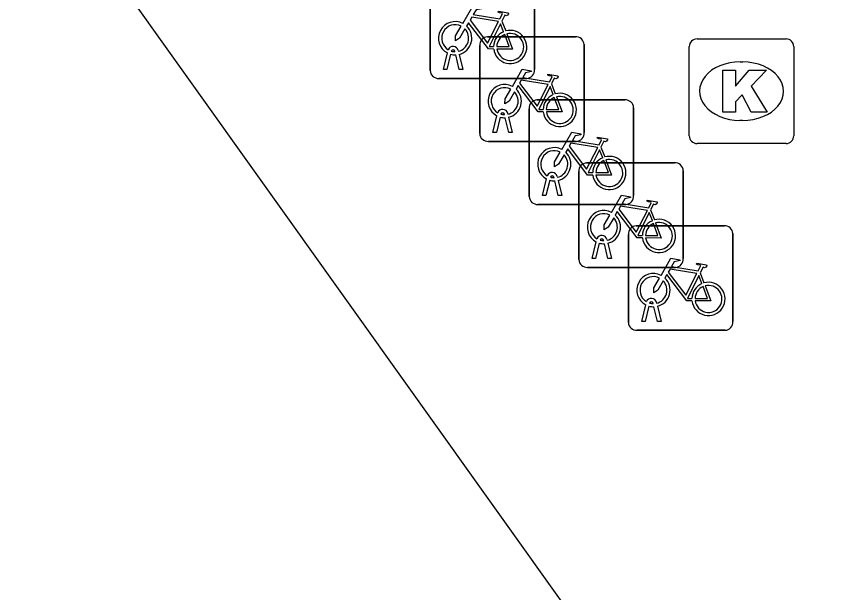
# Model space of a CAD drawing. Extents: x 161087 to 161922, y 382574 to 383873.
# Drawn here: x 161489.85 to 161497.65, y 383504.96 to 383510.47 of the extents above; entities that cross this region are included whole.
import ezdxf

# ---------------------------------------------------------------- set-up
doc = ezdxf.new("R2010")
doc.units = 0
for name, color, linetype in [('IMGEO_Fietsenrek', 7, 'Continuous'), ('IMGEO_Kolk', 7, 'Continuous'), ('IMGEO_Pand', 7, 'Continuous')]:
    doc.layers.add(name, color=color, linetype=linetype)

msp = doc.modelspace()

# ---------------------------------------------------------------- linework, layer by layer
at = {"layer": 'IMGEO_Fietsenrek'}
for p, q in [((161493.8085, 383509.9519), (161493.8085, 383510.7928)), ((161493.8085, 383510.7928), (161493.8085, 383509.9519)), ((161494.8075, 383510.8021), (161494.8075, 383509.9612)), ((161494.8075, 383509.9612), (161494.8075, 383510.8021)), ((161494.4952, 383510.4262), (161494.5315, 383510.331)), ((161494.3569, 383510.2745), (161495.1978, 383510.2745)), ((161495.1978, 383510.2745), (161494.3569, 383510.2745)), ((161494.2825, 383509.3499), (161494.2825, 383510.1908)), ((161494.2825, 383510.1908), (161494.2825, 383509.3499)), ((161495.2815, 383510.2001), (161495.2815, 383509.3592)), ((161495.2815, 383509.3592), (161495.2815, 383510.2001)), ((161493.9355, 383509.9613), (161493.9738, 383510.1213)), ((161494.0042, 383510.1091), (161493.9689, 383509.9613)), ((161494.0459, 383510.1329), (161494.0449, 383510.1372)), ((161494.087, 383509.9613), (161494.0531, 383510.103)), ((161494.0766, 383510.1444), (161494.0784, 383510.1365)), ((161494.0854, 383510.1073), (161494.1204, 383509.9613)), ((161493.9689, 383509.9613), (161493.9355, 383509.9613)), ((161494.1204, 383509.9613), (161494.087, 383509.9613)), ((161494.7331, 383509.8775), (161493.8922, 383509.8775)), ((161493.8922, 383509.8775), (161494.7331, 383509.8775)), ((161494.9692, 383509.8242), (161495.0055, 383509.729)), ((161494.8309, 383509.6715), (161495.6718, 383509.6715)), ((161495.6718, 383509.6715), (161494.8309, 383509.6715)), ((161494.5506, 383509.5424), (161494.5524, 383509.5345)), ((161494.7565, 383508.7469), (161494.7565, 383509.5878)), ((161494.7565, 383509.5878), (161494.7565, 383508.7469)), ((161495.7555, 383509.5971), (161495.7555, 383508.7562)), ((161495.7555, 383508.7562), (161495.7555, 383509.5971)), ((161494.4095, 383509.3593), (161494.4478, 383509.5193)), ((161494.4782, 383509.5071), (161494.4429, 383509.3593)), ((161494.5199, 383509.5309), (161494.5189, 383509.5352)), ((161494.561, 383509.3593), (161494.5271, 383509.501)), ((161494.5594, 383509.5053), (161494.5944, 383509.3593)), ((161494.4429, 383509.3593), (161494.4095, 383509.3593)), ((161494.5944, 383509.3593), (161494.561, 383509.3593)), ((161495.2071, 383509.2755), (161494.3662, 383509.2755)), ((161494.3662, 383509.2755), (161495.2071, 383509.2755)), ((161495.4432, 383509.2212), (161495.4795, 383509.126)), ((161495.3059, 383509.0695), (161496.1468, 383509.0695)), ((161496.1468, 383509.0695), (161495.3059, 383509.0695)), ((161496.2305, 383508.9951), (161496.2305, 383508.1542)), ((161496.2305, 383508.1542), (161496.2305, 383508.9951)), ((161494.9939, 383508.9279), (161494.9929, 383508.9322)), ((161495.0246, 383508.9394), (161495.0264, 383508.9315)), ((161495.2315, 383508.1449), (161495.2315, 383508.9858)), ((161495.2315, 383508.9858), (161495.2315, 383508.1449)), ((161494.8835, 383508.7563), (161494.9218, 383508.9163)), ((161494.9522, 383508.9041), (161494.9169, 383508.7563)), ((161495.035, 383508.7563), (161495.0011, 383508.898)), ((161495.0334, 383508.9023), (161495.0684, 383508.7563)), ((161494.9169, 383508.7563), (161494.8835, 383508.7563)), ((161495.0684, 383508.7563), (161495.035, 383508.7563)), ((161495.6811, 383508.6725), (161494.8402, 383508.6725)), ((161494.8402, 383508.6725), (161495.6811, 383508.6725)), ((161495.9182, 383508.6192), (161495.9545, 383508.524)), ((161495.7799, 383508.4675), (161496.6208, 383508.4675)), ((161496.6208, 383508.4675), (161495.7799, 383508.4675)), ((161495.7055, 383507.5429), (161495.7055, 383508.3838)), ((161495.7055, 383508.3838), (161495.7055, 383507.5429)), ((161496.7045, 383508.3931), (161496.7045, 383507.5522)), ((161496.7045, 383507.5522), (161496.7045, 383508.3931)), ((161495.3585, 383508.1543), (161495.3968, 383508.3143)), ((161495.4272, 383508.3021), (161495.3919, 383508.1543)), ((161495.4689, 383508.3259), (161495.4679, 383508.3302)), ((161495.51, 383508.1543), (161495.4761, 383508.296)), ((161495.4996, 383508.3374), (161495.5014, 383508.3295)), ((161495.5084, 383508.3003), (161495.5434, 383508.1543)), ((161495.3919, 383508.1543), (161495.3585, 383508.1543)), ((161495.5434, 383508.1543), (161495.51, 383508.1543)), ((161496.1561, 383508.0705), (161495.3152, 383508.0705)), ((161495.3152, 383508.0705), (161496.1561, 383508.0705)), ((161496.3922, 383508.0172), (161496.4285, 383507.922)), ((161495.8325, 383507.5523), (161495.8708, 383507.7123)), ((161495.9012, 383507.7001), (161495.8659, 383507.5523)), ((161495.9429, 383507.7239), (161495.9419, 383507.7282)), ((161495.984, 383507.5523), (161495.9501, 383507.694)), ((161495.9736, 383507.7354), (161495.9754, 383507.7275)), ((161495.9824, 383507.6983), (161496.0174, 383507.5523)), ((161495.8659, 383507.5523), (161495.8325, 383507.5523)), ((161496.0174, 383507.5523), (161495.984, 383507.5523)), ((161496.6301, 383507.4685), (161495.7892, 383507.4685)), ((161495.7892, 383507.4685), (161496.6301, 383507.4685))]:
    msp.add_line(p, q, dxfattribs=at)
for points in [[(161494.1211, 383510.4032), (161494.2158, 383510.5667), (161494.302, 383510.5529), (161494.3037, 383510.5442), (161494.2476, 383510.5333), (161494.2214, 383510.488), (161494.4766, 383510.4472)], [(161494.4766, 383510.4472), (161494.5016, 383510.496), (161494.4965, 383510.5), (161494.4733, 383510.5037), (161494.4606, 383510.5112), (161494.4596, 383510.5143), (161494.4618, 383510.5189), (161494.5566, 383510.5038), (161494.5589, 383510.4935), (161494.5495, 383510.4811), (161494.5371, 383510.4747), (161494.5226, 383510.4809), (161494.4952, 383510.4262)], [(161494.4168, 383510.1585), (161494.3671, 383510.1586), (161494.1764, 383510.4103), (161494.1574, 383510.3775)], [(161494.4637, 383510.422), (161494.2069, 383510.463), (161494.1902, 383510.4342), (161494.3572, 383510.2139), (161494.4637, 383510.422)], [(161494.5117, 383510.324), (161494.4824, 383510.4008), (161494.373, 383510.1827), (161494.4157, 383510.1826)], [(161494.1418, 383510.3507), (161494.0902, 383510.2615), (161494.0503, 383510.2355), (161494.0515, 383510.283), (161494.106, 383510.3772)], [(161494.4457, 383510.1825), (161494.5656, 383510.1823), (161494.5224, 383510.2959)], [(161494.5422, 383510.3028), (161494.5972, 383510.1582), (161494.4471, 383510.1585)], [(161494.5951, 383509.8012), (161494.6898, 383509.9647), (161494.776, 383509.9509), (161494.7777, 383509.9422), (161494.7216, 383509.9313), (161494.6954, 383509.886), (161494.9506, 383509.8452)], [(161494.9377, 383509.82), (161494.6809, 383509.861), (161494.6642, 383509.8322), (161494.8312, 383509.6119), (161494.9377, 383509.82)], [(161494.9506, 383509.8452), (161494.9756, 383509.894), (161494.9705, 383509.898), (161494.9473, 383509.9017), (161494.9346, 383509.9092), (161494.9336, 383509.9123), (161494.9358, 383509.9169), (161495.0306, 383509.9018), (161495.0329, 383509.8915), (161495.0235, 383509.8791), (161495.0111, 383509.8727), (161494.9966, 383509.8789), (161494.9692, 383509.8242)], [(161494.6158, 383509.7487), (161494.5642, 383509.6595), (161494.5243, 383509.6335), (161494.5255, 383509.681), (161494.58, 383509.7752)], [(161494.8908, 383509.5565), (161494.8411, 383509.5566), (161494.6504, 383509.8083), (161494.6314, 383509.7755)], [(161494.9857, 383509.722), (161494.9564, 383509.7988), (161494.847, 383509.5807), (161494.8897, 383509.5806)], [(161495.0162, 383509.7008), (161495.0712, 383509.5562), (161494.9211, 383509.5565)], [(161494.9197, 383509.5805), (161495.0396, 383509.5803), (161494.9964, 383509.6939)], [(161495.0691, 383509.1982), (161495.1638, 383509.3617), (161495.25, 383509.3479), (161495.2517, 383509.3392), (161495.1956, 383509.3283), (161495.1694, 383509.283), (161495.4246, 383509.2422)], [(161495.4246, 383509.2422), (161495.4496, 383509.291), (161495.4445, 383509.295), (161495.4213, 383509.2987), (161495.4086, 383509.3062), (161495.4076, 383509.3093), (161495.4098, 383509.3139), (161495.5046, 383509.2988), (161495.5069, 383509.2885), (161495.4975, 383509.2761), (161495.4851, 383509.2697), (161495.4706, 383509.2759), (161495.4432, 383509.2212)], [(161495.4117, 383509.217), (161495.1549, 383509.258), (161495.1382, 383509.2292), (161495.3052, 383509.0089), (161495.4117, 383509.217)], [(161495.0898, 383509.1457), (161495.0382, 383509.0565), (161494.9983, 383509.0305), (161494.9995, 383509.078), (161495.054, 383509.1722)], [(161495.3648, 383508.9535), (161495.3151, 383508.9536), (161495.1244, 383509.2053), (161495.1054, 383509.1725)], [(161495.4597, 383509.119), (161495.4304, 383509.1958), (161495.321, 383508.9777), (161495.3637, 383508.9776)], [(161495.3937, 383508.9775), (161495.5136, 383508.9773), (161495.4704, 383509.0909)], [(161495.4902, 383509.0978), (161495.5452, 383508.9532), (161495.3951, 383508.9535)], [(161495.5441, 383508.5962), (161495.6388, 383508.7597), (161495.725, 383508.7459), (161495.7267, 383508.7372), (161495.6706, 383508.7263), (161495.6444, 383508.681), (161495.8996, 383508.6402)], [(161495.8996, 383508.6402), (161495.9246, 383508.689), (161495.9195, 383508.693), (161495.8963, 383508.6967), (161495.8836, 383508.7042), (161495.8826, 383508.7073), (161495.8848, 383508.7119), (161495.9796, 383508.6968), (161495.9819, 383508.6865), (161495.9725, 383508.6741), (161495.9601, 383508.6677), (161495.9456, 383508.6739), (161495.9182, 383508.6192)], [(161495.8867, 383508.615), (161495.6299, 383508.656), (161495.6132, 383508.6272), (161495.7802, 383508.4069), (161495.8867, 383508.615)], [(161495.5648, 383508.5437), (161495.5132, 383508.4545), (161495.4733, 383508.4285), (161495.4745, 383508.476), (161495.529, 383508.5702)], [(161495.8398, 383508.3515), (161495.7901, 383508.3516), (161495.5994, 383508.6033), (161495.5804, 383508.5705)], [(161495.9347, 383508.517), (161495.9054, 383508.5938), (161495.796, 383508.3757), (161495.8387, 383508.3756)], [(161495.8687, 383508.3755), (161495.9886, 383508.3753), (161495.9454, 383508.4889)], [(161495.9652, 383508.4958), (161496.0202, 383508.3512), (161495.8701, 383508.3515)], [(161496.0181, 383507.9942), (161496.1128, 383508.1577), (161496.199, 383508.1439), (161496.2007, 383508.1352), (161496.1446, 383508.1243), (161496.1184, 383508.079), (161496.3736, 383508.0382)], [(161496.3736, 383508.0382), (161496.3986, 383508.087), (161496.3935, 383508.091), (161496.3703, 383508.0947), (161496.3576, 383508.1022), (161496.3566, 383508.1053), (161496.3588, 383508.1099), (161496.4536, 383508.0948), (161496.4559, 383508.0845), (161496.4465, 383508.0721), (161496.4341, 383508.0657), (161496.4196, 383508.0719), (161496.3922, 383508.0172)], [(161496.3138, 383507.7495), (161496.2641, 383507.7496), (161496.0734, 383508.0013), (161496.0544, 383507.9685)], [(161496.3607, 383508.013), (161496.1039, 383508.054), (161496.0872, 383508.0252), (161496.2542, 383507.8049), (161496.3607, 383508.013)], [(161496.4087, 383507.915), (161496.3794, 383507.9918), (161496.27, 383507.7737), (161496.3127, 383507.7736)], [(161496.0388, 383507.9417), (161495.9872, 383507.8525), (161495.9473, 383507.8265), (161495.9485, 383507.874), (161496.003, 383507.9682)], [(161496.3427, 383507.7735), (161496.4626, 383507.7733), (161496.4194, 383507.8869)], [(161496.4392, 383507.8938), (161496.4942, 383507.7492), (161496.3441, 383507.7495)]]:
    msp.add_lwpolyline(points, dxfattribs=at)
for centre, radius, start, end in [((161494.0481, 383510.2619), 0.159, 62.67661, 242.13685), ((161494.0481, 383510.2619), 0.129, 63.31916, 238.90302), ((161494.0481, 383510.2619), 0.129, 283.60429, 43.43025), ((161494.0481, 383510.2619), 0.159, 283.5766, 46.60424), ((161494.5747, 383510.1779), 0.159, 113.3408, 178.32165), ((161494.5747, 383510.1779), 0.159, 187.0065, 105.77075), ((161494.3602, 383510.1966), 0.0779, 92.4484, 184.28452), ((161494.3602, 383510.1966), 0.0779, 92.4484, 184.28452), ((161494.5747, 383510.1779), 0.129, 113.92302, 177.95563), ((161494.5747, 383510.1779), 0.129, 188.67146, 104.58832), ((161495.2036, 383510.1968), 0.0779, 2.4484, 94.28452), ((161495.2036, 383510.1968), 0.0779, 2.4484, 94.28452), ((161494.0279, 383510.1333), 0.0499, 12.8025, 158.69338), ((161494.0481, 383510.2619), 0.159, 253.99666, 271.78671), ((161494.0279, 383510.1333), 0.0174, 12.8025, 163.45023), ((161494.0481, 383510.2619), 0.129, 253.41502, 269.02044), ((161493.8864, 383509.9552), 0.0779, 182.4484, 274.28452), ((161493.8864, 383509.9552), 0.0779, 182.4484, 274.28452), ((161494.7298, 383509.9554), 0.0779, 272.4484, 4.28452), ((161494.7298, 383509.9554), 0.0779, 272.4484, 4.28452), ((161494.5221, 383509.6599), 0.159, 62.67661, 242.13685), ((161494.5221, 383509.6599), 0.129, 63.31916, 238.90302), ((161494.5221, 383509.6599), 0.159, 283.5766, 46.60424), ((161494.5221, 383509.6599), 0.129, 283.60429, 43.43025), ((161495.0487, 383509.5759), 0.159, 113.3408, 178.32165), ((161495.0487, 383509.5759), 0.159, 187.0065, 105.77075), ((161495.0487, 383509.5759), 0.129, 188.67146, 104.58832), ((161494.8342, 383509.5936), 0.0779, 92.4484, 184.28452), ((161494.8342, 383509.5936), 0.0779, 92.4484, 184.28452), ((161495.0487, 383509.5759), 0.129, 113.92302, 177.95563), ((161495.6776, 383509.5938), 0.0779, 2.4484, 94.28452), ((161495.6776, 383509.5938), 0.0779, 2.4484, 94.28452), ((161494.5019, 383509.5313), 0.0499, 12.8025, 158.69338), ((161494.5019, 383509.5313), 0.0174, 12.8025, 163.45023), ((161494.5221, 383509.6599), 0.159, 253.99666, 271.78671), ((161494.5221, 383509.6599), 0.129, 253.41502, 269.02044), ((161494.3604, 383509.3532), 0.0779, 182.4484, 274.28452), ((161494.3604, 383509.3532), 0.0779, 182.4484, 274.28452), ((161495.2038, 383509.3534), 0.0779, 272.4484, 4.28452), ((161495.2038, 383509.3534), 0.0779, 272.4484, 4.28452), ((161494.9961, 383509.0569), 0.159, 62.67661, 242.13685), ((161494.9961, 383509.0569), 0.129, 63.31916, 238.90302), ((161494.9961, 383509.0569), 0.159, 283.5766, 46.60424), ((161494.9961, 383509.0569), 0.129, 283.60429, 43.43025), ((161495.5227, 383508.9729), 0.159, 113.3408, 178.32165), ((161495.5227, 383508.9729), 0.159, 187.0065, 105.77075), ((161495.5227, 383508.9729), 0.129, 113.92302, 177.95563), ((161495.5227, 383508.9729), 0.129, 188.67146, 104.58832), ((161495.3092, 383508.9916), 0.0779, 92.4484, 184.28452), ((161495.3092, 383508.9916), 0.0779, 92.4484, 184.28452), ((161496.1526, 383508.9918), 0.0779, 2.4484, 94.28452), ((161496.1526, 383508.9918), 0.0779, 2.4484, 94.28452), ((161494.9759, 383508.9283), 0.0499, 12.8025, 158.69338), ((161494.9759, 383508.9283), 0.0174, 12.8025, 163.45023), ((161494.9961, 383509.0569), 0.129, 253.41502, 269.02044), ((161494.9961, 383509.0569), 0.159, 253.99666, 271.78671), ((161494.8344, 383508.7502), 0.0779, 182.4484, 274.28452), ((161494.8344, 383508.7502), 0.0779, 182.4484, 274.28452), ((161495.6778, 383508.7504), 0.0779, 272.4484, 4.28452), ((161495.6778, 383508.7504), 0.0779, 272.4484, 4.28452), ((161495.4711, 383508.4549), 0.159, 62.67661, 242.13685), ((161495.4711, 383508.4549), 0.129, 63.31916, 238.90302), ((161495.4711, 383508.4549), 0.129, 283.60429, 43.43025), ((161495.4711, 383508.4549), 0.159, 283.5766, 46.60424), ((161495.9977, 383508.3709), 0.159, 187.0065, 105.77075), ((161495.7832, 383508.3896), 0.0779, 92.4484, 184.28452), ((161495.7832, 383508.3896), 0.0779, 92.4484, 184.28452), ((161495.9977, 383508.3709), 0.159, 113.3408, 178.32165), ((161495.9977, 383508.3709), 0.129, 113.92302, 177.95563), ((161495.9977, 383508.3709), 0.129, 188.67146, 104.58832), ((161496.6266, 383508.3898), 0.0779, 2.4484, 94.28452), ((161496.6266, 383508.3898), 0.0779, 2.4484, 94.28452), ((161495.4509, 383508.3263), 0.0499, 12.8025, 158.69338), ((161495.4711, 383508.4549), 0.159, 253.99666, 271.78671), ((161495.4509, 383508.3263), 0.0174, 12.8025, 163.45023), ((161495.4711, 383508.4549), 0.129, 253.41502, 269.02044), ((161495.3094, 383508.1482), 0.0779, 182.4484, 274.28452), ((161495.3094, 383508.1482), 0.0779, 182.4484, 274.28452), ((161496.1528, 383508.1484), 0.0779, 272.4484, 4.28452), ((161496.1528, 383508.1484), 0.0779, 272.4484, 4.28452), ((161495.9451, 383507.8529), 0.159, 62.67661, 242.13685), ((161495.9451, 383507.8529), 0.129, 63.31916, 238.90302), ((161495.9451, 383507.8529), 0.129, 283.60429, 43.43025), ((161495.9451, 383507.8529), 0.159, 283.5766, 46.60424), ((161496.4717, 383507.7689), 0.159, 113.3408, 178.32165), ((161496.4717, 383507.7689), 0.159, 187.0065, 105.77075), ((161496.4717, 383507.7689), 0.129, 113.92302, 177.95563), ((161496.4717, 383507.7689), 0.129, 188.67146, 104.58832), ((161495.9249, 383507.7243), 0.0499, 12.8025, 158.69338), ((161495.9451, 383507.8529), 0.159, 253.99666, 271.78671), ((161495.9249, 383507.7243), 0.0174, 12.8025, 163.45023), ((161495.9451, 383507.8529), 0.129, 253.41502, 269.02044), ((161495.7834, 383507.5462), 0.0779, 182.4484, 274.28452), ((161495.7834, 383507.5462), 0.0779, 182.4484, 274.28452), ((161496.6268, 383507.5464), 0.0779, 272.4484, 4.28452), ((161496.6268, 383507.5464), 0.0779, 272.4484, 4.28452)]:
    msp.add_arc(centre, radius, start, end, dxfattribs=at)
at = {"layer": 'IMGEO_Kolk'}
for p, q in [((161496.3619, 383510.2555), (161497.2141, 383510.2555)), ((161496.2875, 383509.3289), (161496.2875, 383510.1811)), ((161497.2885, 383510.1811), (161497.2885, 383509.3289)), ((161496.7755, 383510.0347), (161496.8005, 383510.0347)), ((161496.7975, 383509.4753), (161496.7726, 383509.4753)), ((161497.2141, 383509.2545), (161496.3619, 383509.2545))]:
    msp.add_line(p, q, dxfattribs=at)
for points in [[(161496.3619, 383510.2555), (161497.2141, 383510.2555)], [(161496.2875, 383509.3289), (161496.2875, 383510.1811)], [(161497.2885, 383510.1811), (161497.2885, 383509.3289)], [(161496.6077, 383509.955), (161496.7312, 383509.955), (161496.7312, 383509.8038), (161496.8608, 383509.955), (161497.0254, 383509.955), (161496.8793, 383509.8041), (161497.0319, 383509.555), (161496.8796, 383509.555), (161496.7953, 383509.7192), (161496.7312, 383509.6522), (161496.7312, 383509.555), (161496.6077, 383509.555), (161496.6077, 383509.955)], [(161497.2141, 383509.2545), (161496.3619, 383509.2545)]]:
    msp.add_lwpolyline(points, dxfattribs=at)
for centre, start, end in [((161496.364, 383510.179), 91.55205, 178.44795), ((161496.364, 383510.179), 91.55205, 178.44795), ((161497.212, 383510.179), 1.55205, 88.44795), ((161497.212, 383510.179), 1.55205, 88.44795), ((161496.364, 383509.331), 181.55205, 268.44795), ((161496.364, 383509.331), 181.55205, 268.44795), ((161497.212, 383509.331), 271.55205, 358.44795), ((161497.212, 383509.331), 271.55205, 358.44795)]:
    msp.add_arc(centre, 0.0765, start, end, dxfattribs=at)
for centre, major_axis, ratio, start_param, end_param in [((161496.774, 383509.755), (-0.3872, 0.002), 0.722429, 4.712389, 7.853982), ((161496.799, 383509.755), (-0.3901, 0.002), 0.717154, 1.570796, 4.712389)]:
    msp.add_ellipse(centre, major_axis=major_axis, ratio=ratio, start_param=start_param, end_param=end_param, dxfattribs=at)
at = {"layer": 'IMGEO_Pand'}
msp.add_lwpolyline([(161486.685, 383475.753), (161487.154, 383476.086), (161487.014, 383476.294), (161489.316, 383477.947), (161490.358, 383476.476), (161493.742, 383478.888), (161494.255, 383478.149), (161500.165, 383482.339), (161499.665, 383483.039), (161502.96, 383485.393), (161502.182, 383486.483), (161506.169, 383489.331), (161480.477, 383525.301)], dxfattribs=at)

doc.saveas('drawing.dxf')
